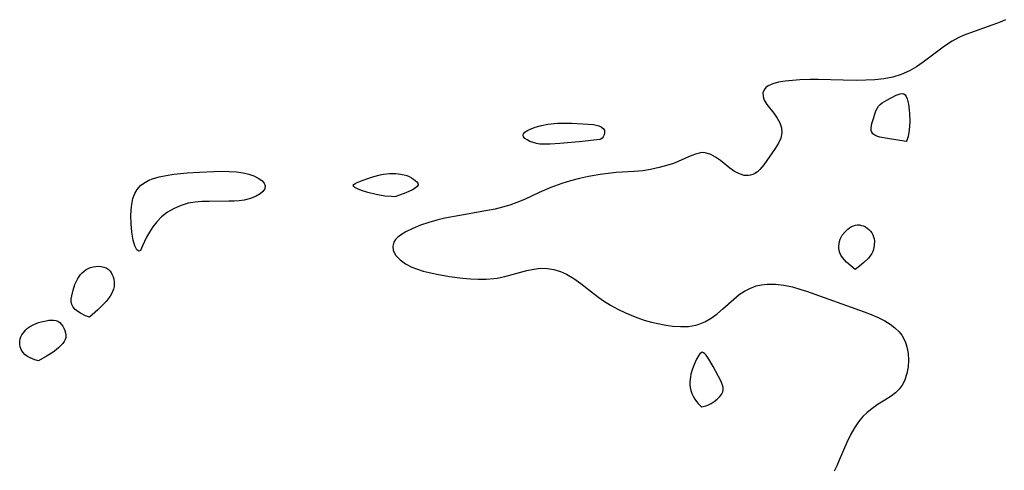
# Model space of a CAD drawing. Header units: metres. Extents: x 1073367 to 1082519, y 1569854 to 1574957.
# Tile 262 of 656: x 1075225 to 1075418, y 1574338 to 1574426. Entities that reach past the tile are written whole.
import ezdxf

# ---------------------------------------------------------------- set-up
doc = ezdxf.new("R2010")
doc.units = ezdxf.units.M
doc.layers.add('CGG_CurvaNivelLidar_v1', color=253, linetype='Continuous', lineweight=30)

msp = doc.modelspace()

# ---------------------------------------------------------------- linework, layer by layer
at = {"layer": 'CGG_CurvaNivelLidar_v1'}
for p, q in [((1075416.9089, 1574425.5854, 65.5), (1075415.4691, 1574425.0215, 65.5)), ((1075417.9418, 1574426.0547, 65.5), (1075416.9089, 1574425.5854, 65.5)), ((1075415.4691, 1574425.0215, 65.5), (1075411.0727, 1574423.5025, 65.5)), ((1075407.5109, 1574421.8716, 65.5), (1075406.0157, 1574420.8893, 65.5)), ((1075408.7907, 1574422.5528, 65.5), (1075407.5109, 1574421.8716, 65.5)), ((1075409.6413, 1574422.938, 65.5), (1075408.7907, 1574422.5528, 65.5)), ((1075411.0727, 1574423.5025, 65.5), (1075409.6413, 1574422.938, 65.5)), ((1075406.0157, 1574420.8893, 65.5), (1075401.8582, 1574417.7259, 65.5)), ((1075399.143, 1574416.0187, 65.5), (1075397.5062, 1574415.2909, 65.5)), ((1075400.5249, 1574416.8213, 65.5), (1075399.143, 1574416.0187, 65.5)), ((1075401.8582, 1574417.7259, 65.5), (1075400.5249, 1574416.8213, 65.5)), ((1075376.2114, 1574414.1409, 65.5), (1075374.8075, 1574413.9986, 65.5)), ((1075377.6975, 1574414.2429, 65.5), (1075376.2114, 1574414.1409, 65.5)), ((1075379.6777, 1574414.3244, 65.5), (1075377.6975, 1574414.2429, 65.5)), ((1075381.2719, 1574414.3288, 65.5), (1075379.6777, 1574414.3244, 65.5)), ((1075386.171, 1574414.1904, 65.5), (1075381.2719, 1574414.3288, 65.5)), ((1075388.766, 1574414.1579, 65.5), (1075386.171, 1574414.1904, 65.5)), ((1075390.5839, 1574414.1914, 65.5), (1075388.766, 1574414.1579, 65.5)), ((1075392.3821, 1574414.2934, 65.5), (1075390.5839, 1574414.1914, 65.5)), ((1075394.1465, 1574414.4883, 65.5), (1075392.3821, 1574414.2934, 65.5)), ((1075395.861, 1574414.8073, 65.5), (1075394.1465, 1574414.4883, 65.5)), ((1075397.5062, 1574415.2909, 65.5), (1075395.861, 1574414.8073, 65.5)), ((1075370.6648, 1574412.317, 65.5), (1075370.4525, 1574411.7262, 65.5)), ((1075371.0083, 1574412.7447, 65.5), (1075370.6648, 1574412.317, 65.5)), ((1075371.4545, 1574413.0809, 65.5), (1075371.0083, 1574412.7447, 65.5)), ((1075372.3833, 1574413.4982, 65.5), (1075371.4545, 1574413.0809, 65.5)), ((1075373.518, 1574413.7933, 65.5), (1075372.3833, 1574413.4982, 65.5)), ((1075374.8075, 1574413.9986, 65.5), (1075373.518, 1574413.7933, 65.5)), ((1075370.4525, 1574411.7262, 65.5), (1075370.4697, 1574411.03, 65.5)), ((1075370.4697, 1574411.03, 65.5), (1075370.7101, 1574410.3097, 65.5)), ((1075370.7101, 1574410.3097, 65.5), (1075371.221, 1574409.4659, 65.5)), ((1075393.8188, 1574409.775, 65.5), (1075394.7173, 1574410.3175, 65.5)), ((1075394.7173, 1574410.3175, 65.5), (1075396.5379, 1574411.2442, 65.5)), ((1075396.5379, 1574411.2442, 65.5), (1075397.3534, 1574411.5373, 65.5)), ((1075397.3534, 1574411.5373, 65.5), (1075397.712, 1574411.5849, 65.5)), ((1075397.712, 1574411.5849, 65.5), (1075398.0216, 1574411.5313, 65.5)), ((1075398.0216, 1574411.5313, 65.5), (1075398.2967, 1574411.3258, 65.5)), ((1075398.2967, 1574411.3258, 65.5), (1075398.511, 1574410.9936, 65.5)), ((1075398.511, 1574410.9936, 65.5), (1075398.6801, 1574410.5681, 65.5)), ((1075398.6801, 1574410.5681, 65.5), (1075398.9275, 1574409.533, 65.5)), ((1075371.221, 1574409.4659, 65.5), (1075372.5822, 1574407.7149, 65.5)), ((1075392.5892, 1574408.1929, 65.5), (1075392.8081, 1574408.6753, 65.5)), ((1075392.8081, 1574408.6753, 65.5), (1075393.0856, 1574409.1099, 65.5)), ((1075393.0856, 1574409.1099, 65.5), (1075393.4225, 1574409.4644, 65.5)), ((1075393.4225, 1574409.4644, 65.5), (1075393.8188, 1574409.775, 65.5)), ((1075398.9275, 1574409.533, 65.5), (1075399.1002, 1574408.3563, 65.5)), ((1075399.1002, 1574408.3563, 65.5), (1075399.1607, 1574407.6786, 65.5)), ((1075372.5822, 1574407.7149, 65.5), (1075373.2114, 1574406.7896, 65.5)), ((1075373.2114, 1574406.7896, 65.5), (1075373.7287, 1574405.8233, 65.5)), ((1075391.7952, 1574405.7099, 65.5), (1075392.0714, 1574406.6937, 65.5)), ((1075392.0714, 1574406.6937, 65.5), (1075392.5892, 1574408.1929, 65.5)), ((1075399.1607, 1574407.6786, 65.5), (1075399.1994, 1574406.0832, 65.5)), ((1075324.2185, 1574404.2647, 65), (1075324.692, 1574404.519, 65)), ((1075324.692, 1574404.519, 65), (1075325.8213, 1574404.9782, 65)), ((1075325.8213, 1574404.9782, 65), (1075327.0433, 1574405.321, 65)), ((1075327.0433, 1574405.321, 65), (1075328.2804, 1574405.5545, 65)), ((1075328.2804, 1574405.5545, 65), (1075330.1749, 1574405.7713, 65)), ((1075330.1749, 1574405.7713, 65), (1075331.556, 1574405.8123, 65)), ((1075331.556, 1574405.8123, 65), (1075333.0396, 1574405.7608, 65)), ((1075333.0396, 1574405.7608, 65), (1075337.2216, 1574405.498, 65)), ((1075337.2216, 1574405.498, 65), (1075337.7782, 1574405.421, 65)), ((1075337.7782, 1574405.421, 65), (1075338.2914, 1574405.2905, 65)), ((1075338.2914, 1574405.2905, 65), (1075338.7854, 1574405.0663, 65)), ((1075338.7854, 1574405.0663, 65), (1075339.1586, 1574404.761, 65)), ((1075339.1586, 1574404.761, 65), (1075339.3799, 1574404.3823, 65)), ((1075339.3799, 1574404.3823, 65), (1075339.4352, 1574403.9505, 65)), ((1075373.7287, 1574405.8233, 65.5), (1075374.0722, 1574404.842, 65.5)), ((1075374.0722, 1574404.842, 65.5), (1075374.1724, 1574403.8707, 65.5)), ((1075391.6474, 1574404.7894, 65.5), (1075391.6985, 1574405.2372, 65.5)), ((1075391.6614, 1574404.3781, 65.5), (1075391.6474, 1574404.7894, 65.5)), ((1075391.7662, 1574404.0186, 65.5), (1075391.6614, 1574404.3781, 65.5)), ((1075391.6985, 1574405.2372, 65.5), (1075391.7952, 1574405.7099, 65.5)), ((1075399.1041, 1574404.4402, 65.5), (1075398.8942, 1574403.198, 65.5)), ((1075399.1994, 1574406.0832, 65.5), (1075399.1041, 1574404.4402, 65.5)), ((1075323.4506, 1574403.4448, 65), (1075323.5643, 1574403.7251, 65)), ((1075323.5447, 1574403.1232, 65), (1075323.4506, 1574403.4448, 65)), ((1075323.8335, 1574402.805, 65), (1075323.5447, 1574403.1232, 65)), ((1075323.5643, 1574403.7251, 65), (1075323.8329, 1574403.9991, 65)), ((1075323.8329, 1574403.9991, 65), (1075324.2185, 1574404.2647, 65)), ((1075324.2663, 1574402.5001, 65), (1075323.8335, 1574402.805, 65)), ((1075324.8054, 1574402.2198, 65), (1075324.2663, 1574402.5001, 65)), ((1075338.5, 1574402.6034, 65), (1075334.4739, 1574402.1547, 65)), ((1075338.705, 1574402.6549, 65), (1075338.5, 1574402.6034, 65)), ((1075338.9333, 1574402.8367, 65), (1075338.705, 1574402.6549, 65)), ((1075339.1629, 1574403.1225, 65), (1075338.9333, 1574402.8367, 65)), ((1075339.3506, 1574403.5135, 65), (1075339.1629, 1574403.1225, 65)), ((1075339.4352, 1574403.9505, 65), (1075339.3506, 1574403.5135, 65)), ((1075373.9522, 1574402.8487, 65.5), (1075373.47, 1574401.8449, 65.5)), ((1075374.1724, 1574403.8707, 65.5), (1075373.9522, 1574402.8487, 65.5)), ((1075391.9983, 1574403.7102, 65.5), (1075391.7662, 1574404.0186, 65.5)), ((1075392.3357, 1574403.4621, 65.5), (1075391.9983, 1574403.7102, 65.5)), ((1075392.7776, 1574403.2555, 65.5), (1075392.3357, 1574403.4621, 65.5)), ((1075393.3656, 1574403.0697, 65.5), (1075392.7776, 1574403.2555, 65.5)), ((1075394.8225, 1574402.7523, 65.5), (1075393.3656, 1574403.0697, 65.5)), ((1075398.5, 1574402.1823, 65.5), (1075394.8225, 1574402.7523, 65.5)), ((1075398.8942, 1574403.198, 65.5), (1075398.6419, 1574402.4082, 65.5)), ((1075325.4238, 1574401.9786, 65), (1075324.8054, 1574402.2198, 65)), ((1075326.1029, 1574401.7948, 65), (1075325.4238, 1574401.9786, 65)), ((1075326.7708, 1574401.6904, 65), (1075326.1029, 1574401.7948, 65)), ((1075327.4682, 1574401.6401, 65), (1075326.7708, 1574401.6904, 65)), ((1075328.745, 1574401.6494, 65), (1075327.4682, 1574401.6401, 65)), ((1075330.6469, 1574401.7832, 65), (1075328.745, 1574401.6494, 65)), ((1075334.4739, 1574402.1547, 65), (1075330.6469, 1574401.7832, 65)), ((1075372.8304, 1574400.8377, 65.5), (1075370.6507, 1574397.6226, 65.5)), ((1075373.47, 1574401.8449, 65.5), (1075372.8304, 1574400.8377, 65.5)), ((1075398.6419, 1574402.4082, 65.5), (1075398.5, 1574402.1823, 65.5)), ((1075356.1947, 1574399.3195, 65.5), (1075353.9963, 1574398.3077, 65.5)), ((1075357.2037, 1574399.7408, 65.5), (1075356.1947, 1574399.3195, 65.5)), ((1075358.1855, 1574399.9948, 65.5), (1075357.2037, 1574399.7408, 65.5)), ((1075358.674, 1574400.0309, 65.5), (1075358.1855, 1574399.9948, 65.5)), ((1075359.1368, 1574399.9958, 65.5), (1075358.674, 1574400.0309, 65.5)), ((1075360.2171, 1574399.6571, 65.5), (1075359.1368, 1574399.9958, 65.5)), ((1075361.1779, 1574399.1192, 65.5), (1075360.2171, 1574399.6571, 65.5)), ((1075362.1279, 1574398.4423, 65.5), (1075361.1779, 1574399.1192, 65.5)), ((1075348.4315, 1574396.7109, 65.5), (1075346.9111, 1574396.4597, 65.5)), ((1075350.1439, 1574397.0986, 65.5), (1075348.4315, 1574396.7109, 65.5)), ((1075351.7888, 1574397.5537, 65.5), (1075350.1439, 1574397.0986, 65.5)), ((1075352.9245, 1574397.9121, 65.5), (1075351.7888, 1574397.5537, 65.5)), ((1075353.9963, 1574398.3077, 65.5), (1075352.9245, 1574397.9121, 65.5)), ((1075363.9768, 1574396.9739, 65.5), (1075362.1279, 1574398.4423, 65.5)), ((1075364.8924, 1574396.3243, 65.5), (1075363.9768, 1574396.9739, 65.5)), ((1075369.8507, 1574396.6758, 65.5), (1075369.3667, 1574396.2412, 65.5)), ((1075370.6507, 1574397.6226, 65.5), (1075369.8507, 1574396.6758, 65.5)), ((1075250.1592, 1574394.5854, 65), (1075250.8723, 1574394.8636, 65)), ((1075250.8723, 1574394.8636, 65), (1075252.1803, 1574395.2447, 65)), ((1075252.1803, 1574395.2447, 65), (1075253.571, 1574395.5348, 65)), ((1075253.571, 1574395.5348, 65), (1075255.0197, 1574395.7582, 65)), ((1075255.0197, 1574395.7582, 65), (1075257.6369, 1574396.0337, 65)), ((1075257.6369, 1574396.0337, 65), (1075260.0535, 1574396.2035, 65)), ((1075260.0535, 1574396.2035, 65), (1075262.8709, 1574396.3284, 65)), ((1075262.8709, 1574396.3284, 65), (1075264.3903, 1574396.3487, 65)), ((1075264.3903, 1574396.3487, 65), (1075265.8769, 1574396.3181, 65)), ((1075265.8769, 1574396.3181, 65), (1075267.2861, 1574396.2205, 65)), ((1075267.2861, 1574396.2205, 65), (1075268.6234, 1574396.0337, 65)), ((1075268.6234, 1574396.0337, 65), (1075269.7275, 1574395.7755, 65)), ((1075269.7275, 1574395.7755, 65), (1075270.7263, 1574395.4327, 65)), ((1075270.7263, 1574395.4327, 65), (1075271.5832, 1574395.0155, 65)), ((1075271.5832, 1574395.0155, 65), (1075272.2717, 1574394.5391, 65)), ((1075291.9337, 1574394.5567, 65), (1075293.052, 1574394.9537, 65)), ((1075293.052, 1574394.9537, 65), (1075294.2418, 1574395.3254, 65)), ((1075294.2418, 1574395.3254, 65), (1075295.4662, 1574395.6407, 65)), ((1075295.4662, 1574395.6407, 65), (1075296.0868, 1574395.7605, 65)), ((1075296.0868, 1574395.7605, 65), (1075297.302, 1574395.8924, 65)), ((1075297.302, 1574395.8924, 65), (1075298.5131, 1574395.8955, 65)), ((1075298.5131, 1574395.8955, 65), (1075299.072, 1574395.8479, 65)), ((1075299.072, 1574395.8479, 65), (1075300.1537, 1574395.6522, 65)), ((1075300.1537, 1574395.6522, 65), (1075300.665, 1574395.498, 65)), ((1075300.665, 1574395.498, 65), (1075301.141, 1574395.3034, 65)), ((1075301.141, 1574395.3034, 65), (1075301.5839, 1574395.0751, 65)), ((1075301.5839, 1574395.0751, 65), (1075301.9874, 1574394.8228, 65)), ((1075301.9874, 1574394.8228, 65), (1075302.3411, 1574394.5548, 65)), ((1075334.5138, 1574394.9699, 65.5), (1075332.7601, 1574394.5052, 65.5)), ((1075336.2837, 1574395.362, 65.5), (1075334.5138, 1574394.9699, 65.5)), ((1075338.5905, 1574395.7568, 65.5), (1075336.2837, 1574395.362, 65.5)), ((1075340.1505, 1574395.9536, 65.5), (1075338.5905, 1574395.7568, 65.5)), ((1075341.7039, 1574396.0947, 65.5), (1075340.1505, 1574395.9536, 65.5)), ((1075345.2036, 1574396.2962, 65.5), (1075341.7039, 1574396.0947, 65.5)), ((1075346.9111, 1574396.4597, 65.5), (1075345.2036, 1574396.2962, 65.5)), ((1075365.8305, 1574395.8264, 65.5), (1075364.8924, 1574396.3243, 65.5)), ((1075366.7352, 1574395.5621, 65.5), (1075365.8305, 1574395.8264, 65.5)), ((1075367.6341, 1574395.5182, 65.5), (1075366.7352, 1574395.5621, 65.5)), ((1075368.0196, 1574395.5747, 65.5), (1075367.6341, 1574395.5182, 65.5)), ((1075368.4411, 1574395.6997, 65.5), (1075368.0196, 1574395.5747, 65.5)), ((1075368.8503, 1574395.8929, 65.5), (1075368.4411, 1574395.6997, 65.5)), ((1075369.3667, 1574396.2412, 65.5), (1075368.8503, 1574395.8929, 65.5)), ((1075247.3804, 1574391.9827, 65), (1075247.8384, 1574392.7994, 65)), ((1075247.8384, 1574392.7994, 65), (1075248.6022, 1574393.6292, 65)), ((1075248.6022, 1574393.6292, 65), (1075249.4943, 1574394.2539, 65)), ((1075249.4943, 1574394.2539, 65), (1075250.1592, 1574394.5854, 65)), ((1075272.2717, 1574394.5391, 65), (1075272.7485, 1574394.0211, 65)), ((1075272.8576, 1574392.9363, 65), (1075272.4987, 1574392.4057, 65)), ((1075272.7485, 1574394.0211, 65), (1075272.9569, 1574393.4766, 65)), ((1075272.9569, 1574393.4766, 65), (1075272.8576, 1574392.9363, 65)), ((1075290.2036, 1574393.5464, 65), (1075290.3203, 1574393.7463, 65)), ((1075290.2793, 1574393.3468, 65), (1075290.2036, 1574393.5464, 65)), ((1075290.5165, 1574393.1496, 65), (1075290.2793, 1574393.3468, 65)), ((1075290.3203, 1574393.7463, 65), (1075290.5898, 1574393.9482, 65)), ((1075290.8732, 1574392.9546, 65), (1075290.5165, 1574393.1496, 65)), ((1075290.5898, 1574393.9482, 65), (1075290.9686, 1574394.1511, 65)), ((1075291.8242, 1574392.5709, 65), (1075290.8732, 1574392.9546, 65)), ((1075290.9686, 1574394.1511, 65), (1075291.9337, 1574394.5567, 65)), ((1075302.3127, 1574393.0525, 65), (1075301.7789, 1574392.7229, 65)), ((1075302.6987, 1574393.3861, 65), (1075302.3127, 1574393.0525, 65)), ((1075302.3411, 1574394.5548, 65), (1075302.6289, 1574394.2783, 65)), ((1075302.6289, 1574394.2783, 65), (1075302.8282, 1574394.0003, 65)), ((1075302.8796, 1574393.7127, 65), (1075302.6987, 1574393.3861, 65)), ((1075302.8282, 1574394.0003, 65), (1075302.8796, 1574393.7127, 65)), ((1075328.8733, 1574393.1802, 65.5), (1075326.6006, 1574392.1755, 65.5)), ((1075331.0289, 1574393.9695, 65.5), (1075328.8733, 1574393.1802, 65.5)), ((1075332.7601, 1574394.5052, 65.5), (1075331.0289, 1574393.9695, 65.5)), ((1075246.7526, 1574389.4442, 65), (1075247.0416, 1574391.0092, 65)), ((1075247.0416, 1574391.0092, 65), (1075247.3804, 1574391.9827, 65)), ((1075270.0799, 1574391.0285, 65), (1075268.813, 1574390.7242, 65)), ((1075271.1865, 1574391.4645, 65), (1075270.0799, 1574391.0285, 65)), ((1075271.9291, 1574391.9071, 65), (1075271.1865, 1574391.4645, 65)), ((1075272.4987, 1574392.4057, 65), (1075271.9291, 1574391.9071, 65)), ((1075293.0772, 1574392.1815, 65), (1075291.8242, 1574392.5709, 65)), ((1075294.7012, 1574391.795, 65), (1075293.0772, 1574392.1815, 65)), ((1075296.3688, 1574391.5046, 65), (1075294.7012, 1574391.795, 65)), ((1075297.6901, 1574391.3871, 65), (1075296.3688, 1574391.5046, 65)), ((1075298.1374, 1574391.3811, 65), (1075297.6901, 1574391.3871, 65)), ((1075298.5, 1574391.4138, 65), (1075298.1374, 1574391.3811, 65)), ((1075299.2761, 1574391.6603, 65), (1075298.5, 1574391.4138, 65)), ((1075300.4935, 1574392.119, 65), (1075299.2761, 1574391.6603, 65)), ((1075301.7789, 1574392.7229, 65), (1075300.4935, 1574392.119, 65)), ((1075326.6006, 1574392.1755, 65.5), (1075323.7263, 1574390.8295, 65.5)), ((1075246.648, 1574387.7546, 65), (1075246.7526, 1574389.4442, 65)), ((1075255.099, 1574389.0957, 65), (1075253.79, 1574388.3494, 65)), ((1075256.4815, 1574389.6845, 65), (1075255.099, 1574389.0957, 65)), ((1075257.8637, 1574390.0935, 65), (1075256.4815, 1574389.6845, 65)), ((1075259.1898, 1574390.3052, 65), (1075257.8637, 1574390.0935, 65)), ((1075260.553, 1574390.4045, 65), (1075259.1898, 1574390.3052, 65)), ((1075261.9353, 1574390.4424, 65), (1075260.553, 1574390.4045, 65)), ((1075265.8281, 1574390.4751, 65), (1075261.9353, 1574390.4424, 65)), ((1075266.8591, 1574390.5152, 65), (1075265.8281, 1574390.4751, 65)), ((1075267.8577, 1574390.5929, 65), (1075266.8591, 1574390.5152, 65)), ((1075268.813, 1574390.7242, 65), (1075267.8577, 1574390.5929, 65)), ((1075317.9805, 1574388.9515, 65.5), (1075316.5123, 1574388.6449, 65.5)), ((1075319.435, 1574389.3104, 65.5), (1075317.9805, 1574388.9515, 65.5)), ((1075320.8633, 1574389.7296, 65.5), (1075319.435, 1574389.3104, 65.5)), ((1075322.2591, 1574390.2188, 65.5), (1075320.8633, 1574389.7296, 65.5)), ((1075323.7263, 1574390.8295, 65.5), (1075322.2591, 1574390.2188, 65.5)), ((1075246.6861, 1574386.0497, 65), (1075246.648, 1574387.7546, 65)), ((1075252.6075, 1574387.425, 65), (1075251.7195, 1574386.4793, 65)), ((1075253.79, 1574388.3494, 65), (1075252.6075, 1574387.425, 65)), ((1075308.1154, 1574387.1471, 65.5), (1075306.5341, 1574386.7579, 65.5)), ((1075311.0554, 1574387.7166, 65.5), (1075308.1154, 1574387.1471, 65.5)), ((1075316.5123, 1574388.6449, 65.5), (1075311.0554, 1574387.7166, 65.5)), ((1075246.8295, 1574384.4356, 65), (1075246.6861, 1574386.0497, 65)), ((1075250.9498, 1574385.4529, 65), (1075250.2821, 1574384.409, 65)), ((1075251.7195, 1574386.4793, 65), (1075250.9498, 1574385.4529, 65)), ((1075301.8431, 1574385.1742, 65.5), (1075300.4764, 1574384.5109, 65.5)), ((1075303.366, 1574385.7737, 65.5), (1075301.8431, 1574385.1742, 65.5)), ((1075304.9999, 1574386.3169, 65.5), (1075303.366, 1574385.7737, 65.5)), ((1075306.5341, 1574386.7579, 65.5), (1075304.9999, 1574386.3169, 65.5)), ((1075387.0669, 1574385.0119, 65.5), (1075387.4297, 1574385.283, 65.5)), ((1075387.4297, 1574385.283, 65.5), (1075387.8083, 1574385.5152, 65.5)), ((1075387.8083, 1574385.5152, 65.5), (1075388.2005, 1574385.6981, 65.5)), ((1075388.2005, 1574385.6981, 65.5), (1075388.6057, 1574385.8163, 65.5)), ((1075388.6057, 1574385.8163, 65.5), (1075388.9922, 1574385.8558, 65.5)), ((1075388.9922, 1574385.8558, 65.5), (1075389.383, 1574385.8343, 65.5)), ((1075389.383, 1574385.8343, 65.5), (1075389.7713, 1574385.7598, 65.5)), ((1075389.7713, 1574385.7598, 65.5), (1075390.15, 1574385.6362, 65.5)), ((1075390.15, 1574385.6362, 65.5), (1075390.511, 1574385.4633, 65.5)), ((1075390.511, 1574385.4633, 65.5), (1075390.8666, 1574385.2253, 65.5)), ((1075390.8666, 1574385.2253, 65.5), (1075391.193, 1574384.9414, 65.5)), ((1075247.0899, 1574382.8377, 65), (1075246.8295, 1574384.4356, 65)), ((1075249.7149, 1574383.4189, 65), (1075248.8872, 1574381.7649, 65)), ((1075250.2821, 1574384.409, 65), (1075249.7149, 1574383.4189, 65)), ((1075298.9315, 1574383.443, 65.5), (1075298.4905, 1574382.9677, 65.5)), ((1075299.4423, 1574383.8601, 65.5), (1075298.9315, 1574383.443, 65.5)), ((1075300.4764, 1574384.5109, 65.5), (1075299.4423, 1574383.8601, 65.5)), ((1075385.5811, 1574383.0514, 65.5), (1075385.7585, 1574383.4679, 65.5)), ((1075385.7585, 1574383.4679, 65.5), (1075385.9621, 1574383.8156, 65.5)), ((1075385.9621, 1574383.8156, 65.5), (1075386.4695, 1574384.4529, 65.5)), ((1075386.4695, 1574384.4529, 65.5), (1075387.0669, 1574385.0119, 65.5)), ((1075391.193, 1574384.9414, 65.5), (1075391.4889, 1574384.6221, 65.5)), ((1075391.4889, 1574384.6221, 65.5), (1075391.75, 1574384.2741, 65.5)), ((1075391.75, 1574384.2741, 65.5), (1075391.9686, 1574383.9017, 65.5)), ((1075391.9686, 1574383.9017, 65.5), (1075392.1329, 1574383.5063, 65.5)), ((1075392.1329, 1574383.5063, 65.5), (1075392.2276, 1574383.1174, 65.5)), ((1075247.4129, 1574381.7181, 65), (1075247.0899, 1574382.8377, 65)), ((1075247.8141, 1574380.9971, 65), (1075247.4129, 1574381.7181, 65)), ((1075248.8872, 1574381.7649, 65), (1075248.5, 1574380.834, 65)), ((1075298.1699, 1574382.4588, 65.5), (1075297.945, 1574381.6529, 65.5)), ((1075297.945, 1574381.6529, 65.5), (1075298.0245, 1574380.828, 65.5)), ((1075298.4905, 1574382.9677, 65.5), (1075298.1699, 1574382.4588, 65.5)), ((1075385.3147, 1574381.266, 65.5), (1075385.3198, 1574381.7163, 65.5)), ((1075385.3576, 1574380.8241, 65.5), (1075385.3147, 1574381.266, 65.5)), ((1075385.3198, 1574381.7163, 65.5), (1075385.4526, 1574382.6157, 65.5)), ((1075385.4526, 1574382.6157, 65.5), (1075385.5811, 1574383.0514, 65.5)), ((1075392.2476, 1574381.8866, 65.5), (1075392.0931, 1574381.0613, 65.5)), ((1075392.2276, 1574383.1174, 65.5), (1075392.2728, 1574382.7143, 65.5)), ((1075392.2728, 1574382.7143, 65.5), (1075392.2476, 1574381.8866, 65.5)), ((1075248.2167, 1574380.7196, 65), (1075247.8141, 1574380.9971, 65)), ((1075248.5, 1574380.834, 65), (1075248.2167, 1574380.7196, 65)), ((1075298.0245, 1574380.828, 65.5), (1075298.5182, 1574379.8689, 65.5)), ((1075298.5182, 1574379.8689, 65.5), (1075299.367, 1574378.9792, 65.5)), ((1075385.4883, 1574380.3685, 65.5), (1075385.3576, 1574380.8241, 65.5)), ((1075385.7227, 1574379.9174, 65.5), (1075385.4883, 1574380.3685, 65.5)), ((1075386.0437, 1574379.4609, 65.5), (1075385.7227, 1574379.9174, 65.5)), ((1075386.835, 1574378.5803, 65.5), (1075386.0437, 1574379.4609, 65.5)), ((1075391.0982, 1574379.3665, 65.5), (1075390.2334, 1574378.5172, 65.5)), ((1075391.471, 1574379.8099, 65.5), (1075391.0982, 1574379.3665, 65.5)), ((1075391.769, 1574380.2508, 65.5), (1075391.471, 1574379.8099, 65.5)), ((1075391.9656, 1574380.6615, 65.5), (1075391.769, 1574380.2508, 65.5)), ((1075392.0931, 1574381.0613, 65.5), (1075391.9656, 1574380.6615, 65.5)), ((1075238.2739, 1574377.3334, 65), (1075238.7032, 1574377.5236, 65)), ((1075238.7032, 1574377.5236, 65), (1075239.2181, 1574377.6637, 65)), ((1075239.2181, 1574377.6637, 65), (1075239.7485, 1574377.7323, 65)), ((1075239.7485, 1574377.7323, 65), (1075240.2825, 1574377.7403, 65)), ((1075240.2825, 1574377.7403, 65), (1075240.808, 1574377.6924, 65)), ((1075240.808, 1574377.6924, 65), (1075241.3121, 1574377.5876, 65)), ((1075241.3121, 1574377.5876, 65), (1075241.7792, 1574377.4183, 65)), ((1075241.7792, 1574377.4183, 65), (1075242.1903, 1574377.1707, 65)), ((1075299.367, 1574378.9792, 65.5), (1075300.4304, 1574378.2198, 65.5)), ((1075300.4304, 1574378.2198, 65.5), (1075301.6913, 1574377.5702, 65.5)), ((1075301.6913, 1574377.5702, 65.5), (1075302.7572, 1574377.1622, 65.5)), ((1075387.6468, 1574377.8256, 65.5), (1075386.835, 1574378.5803, 65.5)), ((1075388.5, 1574377.1038, 65.5), (1075387.6468, 1574377.8256, 65.5)), ((1075389.3792, 1574377.7937, 65.5), (1075388.5, 1574377.1038, 65.5)), ((1075390.2334, 1574378.5172, 65.5), (1075389.3792, 1574377.7937, 65.5)), ((1075236.1641, 1574375.234, 65), (1075236.4722, 1574375.7254, 65)), ((1075236.4722, 1574375.7254, 65), (1075236.7772, 1574376.1157, 65)), ((1075236.7772, 1574376.1157, 65), (1075237.1145, 1574376.4744, 65)), ((1075237.1145, 1574376.4744, 65), (1075237.4784, 1574376.8001, 65)), ((1075237.4784, 1574376.8001, 65), (1075237.8655, 1574377.0888, 65)), ((1075237.8655, 1574377.0888, 65), (1075238.2739, 1574377.3334, 65)), ((1075242.1903, 1574377.1707, 65), (1075242.5, 1574376.868, 65)), ((1075242.5, 1574376.868, 65), (1075242.7557, 1574376.504, 65)), ((1075242.7557, 1574376.504, 65), (1075242.9652, 1574376.095, 65)), ((1075242.9652, 1574376.095, 65), (1075243.1327, 1574375.654, 65)), ((1075243.1327, 1574375.654, 65), (1075243.2588, 1574375.1916, 65)), ((1075302.7572, 1574377.1622, 65.5), (1075303.8947, 1574376.8141, 65.5)), ((1075303.8947, 1574376.8141, 65.5), (1075305.0862, 1574376.5072, 65.5)), ((1075305.0862, 1574376.5072, 65.5), (1075306.5499, 1574376.1784, 65.5)), ((1075306.5499, 1574376.1784, 65.5), (1075309.0253, 1574375.7275, 65.5)), ((1075309.0253, 1574375.7275, 65.5), (1075311.5672, 1574375.3925, 65.5)), ((1075317.723, 1574375.3428, 65.5), (1075318.3692, 1574375.4428, 65.5)), ((1075318.3692, 1574375.4428, 65.5), (1075319.8577, 1574375.7614, 65.5)), ((1075319.8577, 1574375.7614, 65.5), (1075324.1934, 1574376.9313, 65.5)), ((1075324.1934, 1574376.9313, 65.5), (1075325.5533, 1574377.2006, 65.5)), ((1075325.5533, 1574377.2006, 65.5), (1075326.9014, 1574377.3459, 65.5)), ((1075326.9014, 1574377.3459, 65.5), (1075328.2317, 1574377.3242, 65.5)), ((1075328.2317, 1574377.3242, 65.5), (1075329.5097, 1574377.1076, 65.5)), ((1075329.5097, 1574377.1076, 65.5), (1075330.7594, 1574376.7149, 65.5)), ((1075330.7594, 1574376.7149, 65.5), (1075331.9748, 1574376.1706, 65.5)), ((1075331.9748, 1574376.1706, 65.5), (1075333.3995, 1574375.3379, 65.5)), ((1075235.2949, 1574373.0471, 65), (1075235.667, 1574374.1668, 65)), ((1075235.667, 1574374.1668, 65), (1075235.8983, 1574374.7112, 65)), ((1075235.8983, 1574374.7112, 65), (1075236.1641, 1574375.234, 65)), ((1075243.3363, 1574373.7576, 65), (1075243.2272, 1574373.2839, 65)), ((1075243.2588, 1574375.1916, 65), (1075243.3404, 1574374.7164, 65)), ((1075243.3702, 1574374.2361, 65), (1075243.3363, 1574373.7576, 65)), ((1075243.3404, 1574374.7164, 65), (1075243.3702, 1574374.2361, 65)), ((1075311.5672, 1574375.3925, 65.5), (1075313.1282, 1574375.2552, 65.5)), ((1075313.1282, 1574375.2552, 65.5), (1075314.6799, 1574375.1876, 65.5)), ((1075314.6799, 1574375.1876, 65.5), (1075316.2142, 1574375.2088, 65.5)), ((1075316.2142, 1574375.2088, 65.5), (1075317.723, 1574375.3428, 65.5)), ((1075333.3995, 1574375.3379, 65.5), (1075334.7791, 1574374.3695, 65.5)), ((1075334.7791, 1574374.3695, 65.5), (1075337.4405, 1574372.2636, 65.5)), ((1075367.8867, 1574373.4162, 65.5), (1075369.1471, 1574373.8867, 65.5)), ((1075369.1471, 1574373.8867, 65.5), (1075370.1804, 1574374.1335, 65.5)), ((1075370.1804, 1574374.1335, 65.5), (1075371.2408, 1574374.2682, 65.5)), ((1075371.2408, 1574374.2682, 65.5), (1075372.8742, 1574374.2674, 65.5)), ((1075372.8742, 1574374.2674, 65.5), (1075374.5354, 1574374.0656, 65.5)), ((1075374.5354, 1574374.0656, 65.5), (1075376.2108, 1574373.7068, 65.5)), ((1075376.2108, 1574373.7068, 65.5), (1075377.8877, 1574373.2231, 65.5)), ((1075234.9562, 1574371.3756, 65), (1075235.036, 1574371.9246, 65)), ((1075235.036, 1574371.9246, 65), (1075235.2949, 1574373.0471, 65)), ((1075242.5543, 1574371.8957, 65), (1075241.7569, 1574370.8528, 65)), ((1075242.8315, 1574372.3606, 65), (1075242.5543, 1574371.8957, 65)), ((1075243.0543, 1574372.8183, 65), (1075242.8315, 1574372.3606, 65)), ((1075243.2272, 1574373.2839, 65), (1075243.0543, 1574372.8183, 65)), ((1075337.4405, 1574372.2636, 65.5), (1075338.3183, 1574371.6006, 65.5)), ((1075338.3183, 1574371.6006, 65.5), (1075339.2282, 1574370.9663, 65.5)), ((1075364.7098, 1574371.3238, 65.5), (1075365.8169, 1574372.2111, 65.5)), ((1075365.8169, 1574372.2111, 65.5), (1075366.823, 1574372.8678, 65.5)), ((1075366.823, 1574372.8678, 65.5), (1075367.8867, 1574373.4162, 65.5)), ((1075377.8877, 1574373.2231, 65.5), (1075378.9447, 1574372.8683, 65.5)), ((1075378.9447, 1574372.8683, 65.5), (1075390.2784, 1574368.8496, 65.5)), ((1075234.9457, 1574370.8253, 65), (1075234.9562, 1574371.3756, 65)), ((1075235.0666, 1574370.2619, 65), (1075234.9457, 1574370.8253, 65)), ((1075235.338, 1574369.7245, 65), (1075235.0666, 1574370.2619, 65)), ((1075235.7253, 1574369.279, 65), (1075235.338, 1574369.7245, 65)), ((1075241.2733, 1574370.3138, 65), (1075240.1596, 1574369.217, 65)), ((1075241.7569, 1574370.8528, 65), (1075241.2733, 1574370.3138, 65)), ((1075339.2282, 1574370.9663, 65.5), (1075340.6112, 1574370.1054, 65.5)), ((1075340.6112, 1574370.1054, 65.5), (1075342.0508, 1574369.3184, 65.5)), ((1075362.588, 1574369.3947, 65.5), (1075364.7098, 1574371.3238, 65.5)), ((1075236.2059, 1574368.8882, 65), (1075235.7253, 1574369.279, 65)), ((1075236.7329, 1574368.5526, 65), (1075236.2059, 1574368.8882, 65)), ((1075237.7461, 1574368.0531, 65), (1075236.7329, 1574368.5526, 65)), ((1075238.5, 1574367.7685, 65), (1075237.7461, 1574368.0531, 65)), ((1075240.1596, 1574369.217, 65), (1075238.5, 1574367.7685, 65)), ((1075342.0508, 1574369.3184, 65.5), (1075343.5351, 1574368.6037, 65.5)), ((1075343.5351, 1574368.6037, 65.5), (1075345.7096, 1574367.7127, 65.5)), ((1075360.275, 1574367.5766, 65.5), (1075361.4562, 1574368.4398, 65.5)), ((1075361.4562, 1574368.4398, 65.5), (1075362.588, 1574369.3947, 65.5)), ((1075390.2784, 1574368.8496, 65.5), (1075391.6653, 1574368.3091, 65.5)), ((1075391.6653, 1574368.3091, 65.5), (1075392.9991, 1574367.7265, 65.5)), ((1075392.9991, 1574367.7265, 65.5), (1075394.3296, 1574367.0457, 65.5)), ((1075226.4049, 1574365.6203, 65), (1075226.7891, 1574365.8944, 65)), ((1075226.7891, 1574365.8944, 65), (1075227.6349, 1574366.3518, 65)), ((1075227.6349, 1574366.3518, 65), (1075228.5436, 1574366.7104, 65)), ((1075228.5436, 1574366.7104, 65), (1075229.0412, 1574366.8621, 65)), ((1075229.0412, 1574366.8621, 65), (1075230.043, 1574367.0889, 65)), ((1075230.043, 1574367.0889, 65), (1075230.537, 1574367.1615, 65)), ((1075230.537, 1574367.1615, 65), (1075231.019, 1574367.2003, 65)), ((1075231.019, 1574367.2003, 65), (1075231.4818, 1574367.196, 65)), ((1075231.4818, 1574367.196, 65), (1075231.9167, 1574367.1352, 65)), ((1075231.9167, 1574367.1352, 65), (1075232.3122, 1574366.9997, 65)), ((1075232.3122, 1574366.9997, 65), (1075232.682, 1574366.7547, 65)), ((1075232.682, 1574366.7547, 65), (1075233.0012, 1574366.4268, 65)), ((1075233.0012, 1574366.4268, 65), (1075233.2767, 1574366.0401, 65)), ((1075233.2767, 1574366.0401, 65), (1075233.5106, 1574365.6137, 65)), ((1075345.7096, 1574367.7127, 65.5), (1075347.1499, 1574367.2179, 65.5)), ((1075347.1499, 1574367.2179, 65.5), (1075348.6021, 1574366.7994, 65.5)), ((1075348.6021, 1574366.7994, 65.5), (1075349.8625, 1574366.5052, 65.5)), ((1075349.8625, 1574366.5052, 65.5), (1075351.1196, 1574366.267, 65.5)), ((1075351.1196, 1574366.267, 65.5), (1075352.7258, 1574366.0364, 65.5)), ((1075352.7258, 1574366.0364, 65.5), (1075354.3016, 1574365.9179, 65.5)), ((1075354.3016, 1574365.9179, 65.5), (1075355.8341, 1574365.9528, 65.5)), ((1075355.8341, 1574365.9528, 65.5), (1075357.3073, 1574366.1927, 65.5)), ((1075357.3073, 1574366.1927, 65.5), (1075357.7343, 1574366.3137, 65.5)), ((1075357.7343, 1574366.3137, 65.5), (1075359.0375, 1574366.8504, 65.5)), ((1075359.0375, 1574366.8504, 65.5), (1075360.275, 1574367.5766, 65.5)), ((1075394.3296, 1574367.0457, 65.5), (1075395.3612, 1574366.4145, 65.5)), ((1075395.3612, 1574366.4145, 65.5), (1075396.2955, 1574365.7139, 65.5)), ((1075224.9433, 1574363.5022, 65), (1075225.081, 1574363.9007, 65)), ((1075225.081, 1574363.9007, 65), (1075225.2704, 1574364.2843, 65)), ((1075225.2704, 1574364.2843, 65), (1075225.5021, 1574364.6514, 65)), ((1075225.5021, 1574364.6514, 65), (1075225.77, 1574364.9994, 65)), ((1075225.77, 1574364.9994, 65), (1075226.0711, 1574365.3243, 65)), ((1075226.0711, 1574365.3243, 65), (1075226.4049, 1574365.6203, 65)), ((1075233.5106, 1574365.6137, 65), (1075233.6998, 1574365.1626, 65)), ((1075233.6998, 1574365.1626, 65), (1075233.8358, 1574364.6995, 65)), ((1075233.8358, 1574364.6995, 65), (1075233.9035, 1574364.2355, 65)), ((1075233.9035, 1574364.2355, 65), (1075233.8796, 1574363.7812, 65)), ((1075396.2955, 1574365.7139, 65.5), (1075397.107, 1574364.9271, 65.5)), ((1075397.107, 1574364.9271, 65.5), (1075397.637, 1574364.2459, 65.5)), ((1075397.637, 1574364.2459, 65.5), (1075398.0745, 1574363.5101, 65.5)), ((1075224.8477, 1574362.5037, 65), (1075224.8576, 1574363.0078, 65)), ((1075224.9293, 1574361.9803, 65), (1075224.8477, 1574362.5037, 65)), ((1075224.8576, 1574363.0078, 65), (1075224.9433, 1574363.5022, 65)), ((1075225.1392, 1574361.4319, 65), (1075224.9293, 1574361.9803, 65)), ((1075232.9328, 1574362.2134, 65), (1075232.4892, 1574361.8001, 65)), ((1075233.2734, 1574362.5962, 65), (1075232.9328, 1574362.2134, 65)), ((1075233.546, 1574362.9773, 65), (1075233.2734, 1574362.5962, 65)), ((1075233.7548, 1574363.3715, 65), (1075233.546, 1574362.9773, 65)), ((1075233.8796, 1574363.7812, 65), (1075233.7548, 1574363.3715, 65)), ((1075398.0745, 1574363.5101, 65.5), (1075398.3901, 1574362.8039, 65.5)), ((1075398.3901, 1574362.8039, 65.5), (1075398.6549, 1574361.9768, 65.5)), ((1075398.6549, 1574361.9768, 65.5), (1075398.8964, 1574360.6804, 65.5)), ((1075225.4696, 1574360.8993, 65), (1075225.1392, 1574361.4319, 65)), ((1075225.9109, 1574360.4226, 65), (1075225.4696, 1574360.8993, 65)), ((1075226.3742, 1574360.0736, 65), (1075225.9109, 1574360.4226, 65)), ((1075226.8719, 1574359.79, 65), (1075226.3742, 1574360.0736, 65)), ((1075230.2159, 1574360.1757, 65), (1075228.5, 1574359.2236, 65)), ((1075231.3959, 1574360.9469, 65), (1075230.2159, 1574360.1757, 65)), ((1075231.9676, 1574361.3719, 65), (1075231.3959, 1574360.9469, 65)), ((1075232.4892, 1574361.8001, 65), (1075231.9676, 1574361.3719, 65)), ((1075357.8665, 1574360.3139, 65.5), (1075357.4399, 1574359.5424, 65.5)), ((1075358.0868, 1574360.6081, 65.5), (1075357.8665, 1574360.3139, 65.5)), ((1075358.3129, 1574360.8112, 65.5), (1075358.0868, 1574360.6081, 65.5)), ((1075358.5459, 1574360.8922, 65.5), (1075358.3129, 1574360.8112, 65.5)), ((1075358.7997, 1574360.8192, 65.5), (1075358.5459, 1574360.8922, 65.5)), ((1075359.061, 1574360.6142, 65.5), (1075358.7997, 1574360.8192, 65.5)), ((1075359.3277, 1574360.3132, 65.5), (1075359.061, 1574360.6142, 65.5)), ((1075359.8723, 1574359.5251, 65.5), (1075359.3277, 1574360.3132, 65.5)), ((1075398.8964, 1574360.6804, 65.5), (1075398.9685, 1574359.3534, 65.5)), ((1075227.8125, 1574359.4017, 65), (1075226.8719, 1574359.79, 65)), ((1075228.5, 1574359.2236, 65), (1075227.8125, 1574359.4017, 65)), ((1075357.0335, 1574358.6263, 65.5), (1075356.6588, 1574357.6363, 65.5)), ((1075357.4399, 1574359.5424, 65.5), (1075357.0335, 1574358.6263, 65.5)), ((1075360.7038, 1574358.1106, 65.5), (1075359.8723, 1574359.5251, 65.5)), ((1075361.7656, 1574356.1699, 65.5), (1075360.7038, 1574358.1106, 65.5)), ((1075398.9685, 1574359.3534, 65.5), (1075398.8826, 1574358.0272, 65.5)), ((1075356.3448, 1574356.6077, 65.5), (1075356.2275, 1574356.0835, 65.5)), ((1075356.6588, 1574357.6363, 65.5), (1075356.3448, 1574356.6077, 65.5)), ((1075362.1999, 1574355.2953, 65.5), (1075361.7656, 1574356.1699, 65.5)), ((1075398.6398, 1574356.733, 65.5), (1075398.2307, 1574355.5033, 65.5)), ((1075398.8826, 1574358.0272, 65.5), (1075398.6398, 1574356.733, 65.5)), ((1075356.2275, 1574356.0835, 65.5), (1075356.1092, 1574355.1075, 65.5)), ((1075356.1092, 1574355.1075, 65.5), (1075356.1141, 1574354.5858, 65.5)), ((1075356.1141, 1574354.5858, 65.5), (1075356.1855, 1574354.0172, 65.5)), ((1075362.5321, 1574354.4374, 65.5), (1075362.1999, 1574355.2953, 65.5)), ((1075362.6297, 1574354.0176, 65.5), (1075362.5321, 1574354.4374, 65.5)), ((1075397.7022, 1574354.4758, 65.5), (1075397.103, 1574353.6609, 65.5)), ((1075397.9616, 1574354.9299, 65.5), (1075397.7022, 1574354.4758, 65.5)), ((1075398.2307, 1574355.5033, 65.5), (1075397.9616, 1574354.9299, 65.5)), ((1075356.1855, 1574354.0172, 65.5), (1075356.3249, 1574353.4253, 65.5)), ((1075356.3249, 1574353.4253, 65.5), (1075356.5297, 1574352.8358, 65.5)), ((1075356.5297, 1574352.8358, 65.5), (1075356.7887, 1574352.2667, 65.5)), ((1075361.9539, 1574352.161, 65.5), (1075362.3335, 1574352.6566, 65.5)), ((1075362.3335, 1574352.6566, 65.5), (1075362.5755, 1574353.1439, 65.5)), ((1075362.5755, 1574353.1439, 65.5), (1075362.6575, 1574353.6062, 65.5)), ((1075362.6575, 1574353.6062, 65.5), (1075362.6297, 1574354.0176, 65.5)), ((1075395.59, 1574352.3051, 65.5), (1075394.3431, 1574351.489, 65.5)), ((1075396.3916, 1574352.9436, 65.5), (1075395.59, 1574352.3051, 65.5)), ((1075397.103, 1574353.6609, 65.5), (1075396.3916, 1574352.9436, 65.5)), ((1075356.7887, 1574352.2667, 65.5), (1075357.0874, 1574351.7378, 65.5)), ((1075357.0874, 1574351.7378, 65.5), (1075357.4104, 1574351.2677, 65.5)), ((1075357.4104, 1574351.2677, 65.5), (1075357.7255, 1574350.886, 65.5)), ((1075357.7255, 1574350.886, 65.5), (1075358.2643, 1574350.3588, 65.5)), ((1075358.2643, 1574350.3588, 65.5), (1075358.5, 1574350.1971, 65.5)), ((1075358.5, 1574350.1971, 65.5), (1075359.279, 1574350.4112, 65.5)), ((1075359.279, 1574350.4112, 65.5), (1075359.7834, 1574350.611, 65.5)), ((1075359.7834, 1574350.611, 65.5), (1075360.3348, 1574350.8828, 65.5)), ((1075360.3348, 1574350.8828, 65.5), (1075360.92, 1574351.2496, 65.5)), ((1075360.92, 1574351.2496, 65.5), (1075361.4712, 1574351.6835, 65.5)), ((1075361.4712, 1574351.6835, 65.5), (1075361.9539, 1574352.161, 65.5)), ((1075393.0429, 1574350.7005, 65.5), (1075391.7603, 1574349.8403, 65.5)), ((1075394.3431, 1574351.489, 65.5), (1075393.0429, 1574350.7005, 65.5)), ((1075390.8702, 1574349.1137, 65.5), (1075390.0397, 1574348.2978, 65.5)), ((1075391.7603, 1574349.8403, 65.5), (1075390.8702, 1574349.1137, 65.5)), ((1075389.158, 1574347.238, 65.5), (1075388.3664, 1574346.0845, 65.5)), ((1075390.0397, 1574348.2978, 65.5), (1075389.158, 1574347.238, 65.5)), ((1075387.6569, 1574344.8592, 65.5), (1075386.8639, 1574343.2384, 65.5)), ((1075388.3664, 1574346.0845, 65.5), (1075387.6569, 1574344.8592, 65.5)), ((1075386.8639, 1574343.2384, 65.5), (1075385.3836, 1574339.7368, 65.5)), ((1075385.3836, 1574339.7368, 65.5), (1075384.8998, 1574338.6514, 65.5)), ((1075384.8998, 1574338.6514, 65.5), (1075384.3763, 1574337.6118, 65.5))]:
    msp.add_line(p, q, dxfattribs=at)

doc.saveas('drawing.dxf')
